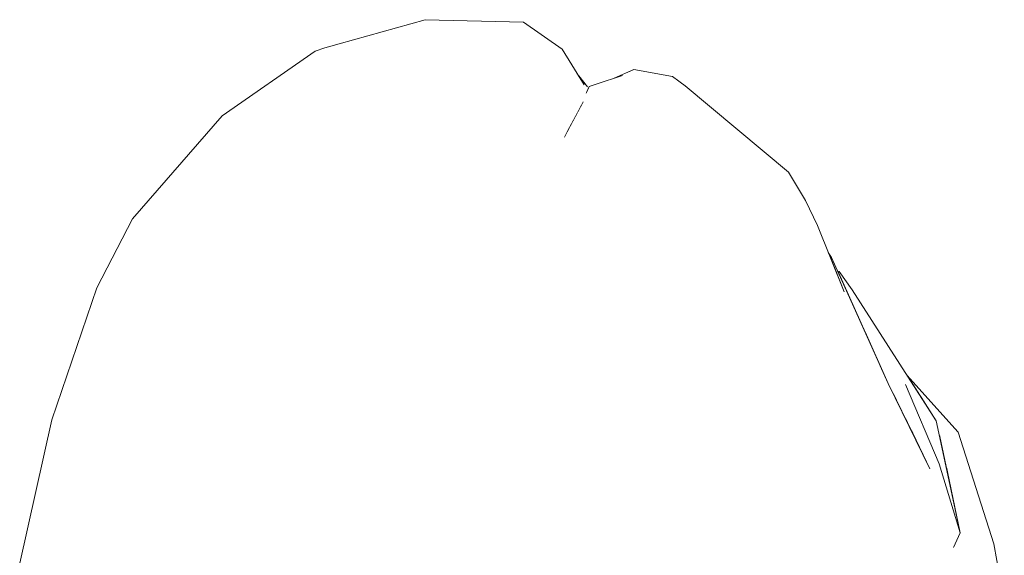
# Model space of a CAD drawing. Header units: millimetres. Extents: x 0 to 650, y -1 to 707.
# Tile 280 of 348: x 484.85 to 487.36, y 463.43 to 464.79. Entities that reach past the tile are written whole.
import ezdxf
from ezdxf.xclip import XClip

# ---------------------------------------------------------------- set-up
doc = ezdxf.new("R2010")
doc.units = ezdxf.units.MM
doc.header["$MEASUREMENT"] = 0
doc.header["$XCLIPFRAME"] = 0
doc.linetypes.add('Wipeout_Contour', pattern=[1000, 0, -1000])
doc.layers.add('Interior - Mobiliário .ARQ', color=7, linetype='Continuous')

# ---------------------------------------------------------------- blocks, each defined once
blk = doc.blocks.new('Desenho_5_5', base_point=(26.0927, 442.8059))
at = {"color": 254, "linetype": 'Wipeout_Contour', "lineweight": 0, "ltscale": 2016.734272}
blk.add_wipeout([(485.8792, 464.7384), (485.6884, 464.6914), (485.8143, 464.6102)], dxfattribs=at).dxf.layer = 'Interior - Mobiliário .ARQ'
at = {"color": 254, "linetype": 'Wipeout_Contour', "lineweight": 0, "ltscale": 2017.885875}
blk.add_wipeout([(486.0942, 464.5447), (486.2096, 464.6702), (486.1044, 464.7145)], dxfattribs=at).dxf.layer = 'Interior - Mobiliário .ARQ'
at = {"color": 254, "linetype": 'Wipeout_Contour', "lineweight": 0, "ltscale": 2017.715521}
blk.add_wipeout([(486.2941, 464.5043), (486.5157, 464.4142), (486.3989, 464.611)], dxfattribs=at).dxf.layer = 'Interior - Mobiliário .ARQ'
at = {"color": 254, "linetype": 'Wipeout_Contour', "lineweight": 0, "ltscale": 2015.826649}
blk.add_wipeout([(485.6927, 464.4116), (485.4932, 464.4994), (485.5824, 464.0761)], dxfattribs=at).dxf.layer = 'Interior - Mobiliário .ARQ'
at = {"color": 254, "linetype": 'Wipeout_Contour', "lineweight": 0, "ltscale": 2018.581853}
blk.add_wipeout([(486.9543, 464.0361), (486.8499, 464.3339), (486.8071, 464.406)], dxfattribs=at).dxf.layer = 'Interior - Mobiliário .ARQ'
at = {"color": 254, "linetype": 'Wipeout_Contour', "lineweight": 0, "ltscale": 2014.033426}
blk.add_wipeout([(485.0434, 464.1109), (485.1431, 464.2119), (485.1341, 464.2874)], dxfattribs=at).dxf.layer = 'Interior - Mobiliário .ARQ'
at = {"color": 254, "linetype": 'Wipeout_Contour', "lineweight": 0, "ltscale": 2013.459976}
blk.add_wipeout([(485.2334, 463.7462), (485.0261, 463.7833), (484.9581, 463.3176)], dxfattribs=at).dxf.layer = 'Interior - Mobiliário .ARQ'
at = {"color": 254, "linetype": 'Wipeout_Contour', "lineweight": 0, "ltscale": 2016.051103}
blk.add_wipeout([(486.7471, 463.6498), (486.2965, 463.6364), (486.7705, 463.1849)], dxfattribs=at).dxf.layer = 'Interior - Mobiliário .ARQ'
at = {"color": 254, "linetype": 'Wipeout_Contour', "lineweight": 0, "ltscale": 2018.812916}
blk.add_wipeout([(486.5109, 464.6504), (486.4801, 464.6462), (486.6956, 464.4551)], dxfattribs=at).dxf.layer = 'Interior - Mobiliário .ARQ'
at = {"color": 254, "linetype": 'Wipeout_Contour', "lineweight": 0, "ltscale": 2015.328465}
blk.add_wipeout([(485.4119, 464.5418), (485.3627, 464.5496), (485.1341, 464.2874)], dxfattribs=at).dxf.layer = 'Interior - Mobiliário .ARQ'
at = {"color": 254, "linetype": 'Wipeout_Contour', "lineweight": 0, "ltscale": 2017.858246}
blk.add_wipeout([(486.2941, 464.5043), (486.2436, 464.5105), (486.2349, 464.3286)], dxfattribs=at).dxf.layer = 'Interior - Mobiliário .ARQ'
at = {"color": 254, "linetype": 'Wipeout_Contour', "lineweight": 0, "ltscale": 2017.672606}
blk.add_wipeout([(487.1835, 463.7716), (486.936, 464.1524), (487.1051, 463.8642)], dxfattribs=at).dxf.layer = 'Interior - Mobiliário .ARQ'
at = {"color": 254, "linetype": 'Wipeout_Contour', "lineweight": 0, "ltscale": 2016.86049}
blk.add_wipeout([(486.2654, 464.0185), (486.7471, 463.6498), (486.659, 464.0623)], dxfattribs=at).dxf.layer = 'Interior - Mobiliário .ARQ'
at = {"color": 254, "linetype": 'Wipeout_Contour', "lineweight": 0, "ltscale": 2012.260059}
blk.add_wipeout([(484.9581, 463.3176), (485.1862, 463.2158), (485.2334, 463.7462)], dxfattribs=at).dxf.layer = 'Interior - Mobiliário .ARQ'
at = {"color": 254, "linetype": 'Wipeout_Contour', "lineweight": 0, "ltscale": 2015.447181}
blk.add_wipeout([(486.2965, 463.6364), (486.3006, 463.1463), (486.7705, 463.1849)], dxfattribs=at).dxf.layer = 'Interior - Mobiliário .ARQ'
at = {"color": 254, "linetype": 'Wipeout_Contour', "lineweight": 0, "ltscale": 2018.045358}
blk.add_wipeout([(486.2941, 464.5043), (486.3989, 464.611), (486.3492, 464.615)], dxfattribs=at).dxf.layer = 'Interior - Mobiliário .ARQ'
at = {"color": 254, "linetype": 'Wipeout_Contour', "lineweight": 0, "ltscale": 2014.995044}
blk.add_wipeout([(485.1341, 464.2874), (485.1431, 464.2119), (485.4119, 464.5418)], dxfattribs=at).dxf.layer = 'Interior - Mobiliário .ARQ'
at = {"color": 254, "linetype": 'Wipeout_Contour', "lineweight": 0, "ltscale": 2018.575798}
blk.add_wipeout([(486.9692, 464.1057), (486.936, 464.1524), (487.1835, 463.7716)], dxfattribs=at).dxf.layer = 'Interior - Mobiliário .ARQ'
at = {"color": 254, "linetype": 'Wipeout_Contour', "lineweight": 0, "ltscale": 2016.256272}
blk.add_wipeout([(486.7471, 463.6498), (486.2654, 464.0185), (486.2965, 463.6364)], dxfattribs=at).dxf.layer = 'Interior - Mobiliário .ARQ'
at = {"color": 254, "linetype": 'Wipeout_Contour', "lineweight": 0, "ltscale": 2017.995609}
blk.add_wipeout([(486.3163, 464.6305), (486.2988, 464.6244), (486.2836, 464.5852)], dxfattribs=at).dxf.layer = 'Interior - Mobiliário .ARQ'
at = {"color": 254, "linetype": 'Wipeout_Contour', "lineweight": 0, "ltscale": 2017.612382}
blk.add_wipeout([(486.2349, 464.3286), (486.5157, 464.4142), (486.2941, 464.5043)], dxfattribs=at).dxf.layer = 'Interior - Mobiliário .ARQ'
at = {"color": 254, "linetype": 'Wipeout_Contour', "lineweight": 0, "ltscale": 2013.401076}
blk.add_wipeout([(485.1431, 464.2119), (485.0261, 463.7833), (485.2334, 463.7462)], dxfattribs=at).dxf.layer = 'Interior - Mobiliário .ARQ'
at = {"color": 254, "linetype": 'Wipeout_Contour', "lineweight": 0, "ltscale": 2690.328865}
blk.add_wipeout([(487.1051, 463.8642), (487.1911, 463.6624), (487.2444, 463.4858), (487.1835, 463.7716)], dxfattribs=at).dxf.layer = 'Interior - Mobiliário .ARQ'
at = {"color": 254, "linetype": 'Wipeout_Contour', "lineweight": 0, "ltscale": 2013.991896}
blk.add_wipeout([(485.8527, 463.1449), (486.3006, 463.1463), (486.2965, 463.6364)], dxfattribs=at).dxf.layer = 'Interior - Mobiliário .ARQ'
at = {"color": 254, "linetype": 'Wipeout_Contour', "lineweight": 0, "ltscale": 2018.042441}
blk.add_wipeout([(486.3839, 464.6524), (486.3163, 464.6305), (486.2836, 464.5852)], dxfattribs=at).dxf.layer = 'Interior - Mobiliário .ARQ'
at = {"color": 254, "linetype": 'Wipeout_Contour', "lineweight": 0, "ltscale": 2018.750447}
blk.add_wipeout([(486.5109, 464.6504), (486.6956, 464.4551), (486.5438, 464.6266)], dxfattribs=at).dxf.layer = 'Interior - Mobiliário .ARQ'
at = {"color": 254, "linetype": 'Wipeout_Contour', "lineweight": 0, "ltscale": 2017.779419}
blk.add_wipeout([(486.2349, 464.3286), (486.2436, 464.5105), (486.2361, 464.4957)], dxfattribs=at).dxf.layer = 'Interior - Mobiliário .ARQ'
at = {"color": 254, "linetype": 'Wipeout_Contour', "lineweight": 0, "ltscale": 2014.491327}
blk.add_wipeout([(485.2334, 463.7462), (485.3302, 464.1563), (485.1431, 464.2119)], dxfattribs=at).dxf.layer = 'Interior - Mobiliário .ARQ'
at = {"color": 254, "linetype": 'Wipeout_Contour', "lineweight": 0, "ltscale": 2015.361718}
blk.add_wipeout([(486.2965, 463.6364), (485.876, 463.6229), (485.8527, 463.1449)], dxfattribs=at).dxf.layer = 'Interior - Mobiliário .ARQ'
at = {"color": 254, "linetype": 'Wipeout_Contour', "lineweight": 0, "ltscale": 2017.659037}
blk.add_wipeout([(486.2836, 464.5852), (486.3492, 464.615), (486.3839, 464.6524)], dxfattribs=at).dxf.layer = 'Interior - Mobiliário .ARQ'
at = {"color": 254, "linetype": 'Wipeout_Contour', "lineweight": 0, "ltscale": 2018.055141}
blk.add_wipeout([(486.5438, 464.6266), (486.6956, 464.4551), (486.8071, 464.406)], dxfattribs=at).dxf.layer = 'Interior - Mobiliário .ARQ'
at = {"color": 254, "linetype": 'Wipeout_Contour', "lineweight": 0, "ltscale": 2014.827119}
blk.add_wipeout([(485.3302, 464.1563), (485.5824, 464.0761), (485.4932, 464.4994)], dxfattribs=at).dxf.layer = 'Interior - Mobiliário .ARQ'
at = {"color": 254, "linetype": 'Wipeout_Contour', "lineweight": 0, "ltscale": 2017.256744}
blk.add_wipeout([(486.2361, 464.4957), (486.2285, 464.5158), (486.2349, 464.3286)], dxfattribs=at).dxf.layer = 'Interior - Mobiliário .ARQ'
at = {"color": 254, "linetype": 'Wipeout_Contour', "lineweight": 0, "ltscale": 2015.821808}
blk.add_wipeout([(485.4119, 464.5418), (485.4932, 464.4994), (485.6245, 464.7235)], dxfattribs=at).dxf.layer = 'Interior - Mobiliário .ARQ'
at = {"color": 254, "linetype": 'Wipeout_Contour', "lineweight": 0, "ltscale": 2018.029735}
blk.add_wipeout([(486.5109, 464.6504), (486.4125, 464.6682), (486.3839, 464.6524)], dxfattribs=at).dxf.layer = 'Interior - Mobiliário .ARQ'
at = {"color": 254, "linetype": 'Wipeout_Contour', "lineweight": 0, "ltscale": 2018.048456}
blk.add_wipeout([(486.2941, 464.5043), (486.3492, 464.615), (486.2836, 464.5852)], dxfattribs=at).dxf.layer = 'Interior - Mobiliário .ARQ'
at = {"color": 254, "linetype": 'Wipeout_Contour', "lineweight": 0, "ltscale": 2014.810932}
blk.add_wipeout([(485.2334, 463.7462), (485.5824, 464.0761), (485.3302, 464.1563)], dxfattribs=at).dxf.layer = 'Interior - Mobiliário .ARQ'
at = {"color": 254, "linetype": 'Wipeout_Contour', "lineweight": 0, "ltscale": 2016.376839}
blk.add_wipeout([(485.6245, 464.7235), (485.4932, 464.4994), (485.6884, 464.6914)], dxfattribs=at).dxf.layer = 'Interior - Mobiliário .ARQ'
at = {"color": 254, "linetype": 'Wipeout_Contour', "lineweight": 0, "ltscale": 2018.076677}
blk.add_wipeout([(486.3839, 464.6524), (486.4801, 464.6462), (486.5109, 464.6504)], dxfattribs=at).dxf.layer = 'Interior - Mobiliário .ARQ'
at = {"color": 254, "linetype": 'Wipeout_Contour', "lineweight": 0, "ltscale": 2016.990789}
blk.add_wipeout([(486.2836, 464.5852), (486.2436, 464.5105), (486.2941, 464.5043)], dxfattribs=at).dxf.layer = 'Interior - Mobiliário .ARQ'
at = {"color": 254, "linetype": 'Wipeout_Contour', "lineweight": 0, "ltscale": 2014.507464}
blk.add_wipeout([(485.4119, 464.5418), (485.1431, 464.2119), (485.3302, 464.1563)], dxfattribs=at).dxf.layer = 'Interior - Mobiliário .ARQ'
at = {"color": 254, "linetype": 'Wipeout_Contour', "lineweight": 0, "ltscale": 2013.797555}
blk.add_wipeout([(485.2334, 463.7462), (485.509, 463.6835), (485.5824, 464.0761)], dxfattribs=at).dxf.layer = 'Interior - Mobiliário .ARQ'
at = {"color": 254, "linetype": 'Wipeout_Contour', "lineweight": 0, "ltscale": 2016.608684}
blk.add_wipeout([(485.6884, 464.6914), (485.8792, 464.7384), (485.8866, 464.7817)], dxfattribs=at).dxf.layer = 'Interior - Mobiliário .ARQ'
at = {"color": 254, "linetype": 'Wipeout_Contour', "lineweight": 0, "ltscale": 2017.944662}
blk.add_wipeout([(486.2244, 464.7187), (486.2096, 464.6702), (486.271, 464.5895)], dxfattribs=at).dxf.layer = 'Interior - Mobiliário .ARQ'
at = {"color": 254, "linetype": 'Wipeout_Contour', "lineweight": 0, "ltscale": 2018.497444}
blk.add_wipeout([(486.6956, 464.4551), (486.4801, 464.6462), (486.3989, 464.611)], dxfattribs=at).dxf.layer = 'Interior - Mobiliário .ARQ'
at = {"color": 254, "linetype": 'Wipeout_Contour', "lineweight": 0, "ltscale": 2015.615267}
blk.add_wipeout([(485.3302, 464.1563), (485.4932, 464.4994), (485.4119, 464.5418)], dxfattribs=at).dxf.layer = 'Interior - Mobiliário .ARQ'
at = {"color": 254, "linetype": 'Wipeout_Contour', "lineweight": 0, "ltscale": 2013.240498}
blk.add_wipeout([(484.9291, 463.7744), (485.0261, 463.7833), (485.1431, 464.2119)], dxfattribs=at).dxf.layer = 'Interior - Mobiliário .ARQ'
at = {"color": 254, "linetype": 'Wipeout_Contour', "lineweight": 0, "ltscale": 2012.951522}
blk.add_wipeout([(485.1862, 463.2158), (485.4928, 463.1773), (485.2334, 463.7462)], dxfattribs=at).dxf.layer = 'Interior - Mobiliário .ARQ'
at = {"layer": 'Interior - Mobiliário .ARQ', "color": 7, "linetype": 'Continuous', "lineweight": 0}
blk.add_line((486.5438, 464.6266), (486.5109, 464.6504), dxfattribs=at)
at = {"color": 254, "linetype": 'Wipeout_Contour', "lineweight": 0, "ltscale": 2016.819599}
blk.add_wipeout([(485.8866, 464.7817), (485.6245, 464.7235), (485.6884, 464.6914)], dxfattribs=at).dxf.layer = 'Interior - Mobiliário .ARQ'
at = {"color": 254, "linetype": 'Wipeout_Contour', "lineweight": 0, "ltscale": 2017.376297}
blk.add_wipeout([(486.271, 464.5895), (486.2861, 464.6286), (486.2244, 464.7187)], dxfattribs=at).dxf.layer = 'Interior - Mobiliário .ARQ'
at = {"color": 254, "linetype": 'Wipeout_Contour', "lineweight": 0, "ltscale": 2017.856481}
blk.add_wipeout([(486.3989, 464.611), (486.5157, 464.4142), (486.6956, 464.4551)], dxfattribs=at).dxf.layer = 'Interior - Mobiliário .ARQ'
at = {"color": 254, "linetype": 'Wipeout_Contour', "lineweight": 0, "ltscale": 2013.938538}
blk.add_wipeout([(485.1431, 464.2119), (485.0434, 464.1109), (484.9291, 463.7744)], dxfattribs=at).dxf.layer = 'Interior - Mobiliário .ARQ'
at = {"color": 254, "linetype": 'Wipeout_Contour', "lineweight": 0, "ltscale": 2013.506522}
blk.add_wipeout([(485.2334, 463.7462), (485.4928, 463.1773), (485.509, 463.6835)], dxfattribs=at).dxf.layer = 'Interior - Mobiliário .ARQ'
at = {"layer": 'Interior - Mobiliário .ARQ', "color": 7, "linetype": 'Continuous', "lineweight": 0}
blk.add_line((485.0434, 464.1109), (485.1341, 464.2874), dxfattribs=at)
at = {"color": 254, "linetype": 'Wipeout_Contour', "lineweight": 0, "ltscale": 2016.878583}
blk.add_wipeout([(485.6927, 464.4116), (485.8143, 464.6102), (485.6884, 464.6914)], dxfattribs=at).dxf.layer = 'Interior - Mobiliário .ARQ'
at = {"color": 254, "linetype": 'Wipeout_Contour', "lineweight": 0, "ltscale": 2017.489718}
blk.add_wipeout([(486.3839, 464.6524), (486.3492, 464.615), (486.3989, 464.611)], dxfattribs=at).dxf.layer = 'Interior - Mobiliário .ARQ'
at = {"color": 254, "linetype": 'Wipeout_Contour', "lineweight": 0, "ltscale": 2017.652267}
blk.add_wipeout([(486.271, 464.5895), (486.2757, 464.5704), (486.2861, 464.6286)], dxfattribs=at).dxf.layer = 'Interior - Mobiliário .ARQ'
at = {"color": 254, "linetype": 'Wipeout_Contour', "lineweight": 0, "ltscale": 2017.339513}
blk.add_wipeout([(486.5157, 464.4142), (486.659, 464.0623), (486.8508, 464.0622)], dxfattribs=at).dxf.layer = 'Interior - Mobiliário .ARQ'
at = {"color": 254, "linetype": 'Wipeout_Contour', "lineweight": 0, "ltscale": 2012.016875}
blk.add_wipeout([(484.9291, 463.7744), (484.8469, 463.4086), (484.9581, 463.3176)], dxfattribs=at).dxf.layer = 'Interior - Mobiliário .ARQ'
at = {"color": 254, "linetype": 'Wipeout_Contour', "lineweight": 0, "ltscale": 2015.613659}
blk.add_wipeout([(485.6884, 464.6914), (485.4932, 464.4994), (485.6927, 464.4116)], dxfattribs=at).dxf.layer = 'Interior - Mobiliário .ARQ'
at = {"color": 254, "linetype": 'Wipeout_Contour', "lineweight": 0, "ltscale": 2018.519098}
blk.add_wipeout([(486.3989, 464.611), (486.4801, 464.6462), (486.3839, 464.6524)], dxfattribs=at).dxf.layer = 'Interior - Mobiliário .ARQ'
at = {"color": 254, "linetype": 'Wipeout_Contour', "lineweight": 0, "ltscale": 2017.650635}
blk.add_wipeout([(486.2861, 464.6286), (486.2774, 464.5736), (486.2914, 464.6072)], dxfattribs=at).dxf.layer = 'Interior - Mobiliário .ARQ'
at = {"color": 254, "linetype": 'Wipeout_Contour', "lineweight": 0, "ltscale": 2018.176311}
blk.add_wipeout([(486.8508, 464.0622), (486.6956, 464.4551), (486.5157, 464.4142)], dxfattribs=at).dxf.layer = 'Interior - Mobiliário .ARQ'
at = {"color": 254, "linetype": 'Wipeout_Contour', "lineweight": 0, "ltscale": 2013.263708}
blk.add_wipeout([(484.9581, 463.3176), (485.0261, 463.7833), (484.9291, 463.7744)], dxfattribs=at).dxf.layer = 'Interior - Mobiliário .ARQ'
at = {"layer": 'Interior - Mobiliário .ARQ', "color": 7, "linetype": 'Continuous', "lineweight": 0}
for p, q in [((486.3839, 464.6524), (486.3163, 464.6305)), ((486.4125, 464.6682), (486.3624, 464.6454)), ((486.4125, 464.6682), (486.5109, 464.6504)), ((486.2914, 464.6072), (486.2988, 464.6244)), ((486.2988, 464.6244), (486.2959, 464.6177)), ((486.2988, 464.6244), (486.3163, 464.6305)), ((484.9291, 463.7744), (485.0434, 464.1109)), ((484.8469, 463.4086), (484.9291, 463.7744))]:
    blk.add_line(p, q, dxfattribs=at)
at = {"color": 254, "linetype": 'Wipeout_Contour', "lineweight": 0, "ltscale": 2015.801946}
blk.add_wipeout([(485.6245, 464.7235), (485.3627, 464.5496), (485.4119, 464.5418)], dxfattribs=at).dxf.layer = 'Interior - Mobiliário .ARQ'
at = {"color": 254, "linetype": 'Wipeout_Contour', "lineweight": 0, "ltscale": 2689.700594}
blk.add_wipeout([(486.271, 464.5895), (486.2285, 464.5158), (486.2709, 464.5615), (486.2757, 464.5704)], dxfattribs=at).dxf.layer = 'Interior - Mobiliário .ARQ'
at = {"color": 254, "linetype": 'Wipeout_Contour', "lineweight": 0, "ltscale": 2017.707357}
blk.add_wipeout([(486.974, 463.6573), (486.8508, 464.0622), (486.659, 464.0623)], dxfattribs=at).dxf.layer = 'Interior - Mobiliário .ARQ'
at = {"color": 254, "linetype": 'Wipeout_Contour', "lineweight": 0, "ltscale": 2016.165691}
blk.add_wipeout([(485.6003, 464.715), (485.3627, 464.5496), (485.6245, 464.7235)], dxfattribs=at).dxf.layer = 'Interior - Mobiliário .ARQ'
at = {"color": 254, "linetype": 'Wipeout_Contour', "lineweight": 0, "ltscale": 2689.885799}
blk.add_wipeout([(486.2285, 464.5158), (486.2361, 464.4957), (486.2436, 464.5105), (486.2709, 464.5615)], dxfattribs=at).dxf.layer = 'Interior - Mobiliário .ARQ'
at = {"color": 254, "linetype": 'Wipeout_Contour', "lineweight": 0, "ltscale": 2016.908958}
blk.add_wipeout([(486.659, 464.0623), (486.7471, 463.6498), (486.974, 463.6573)], dxfattribs=at).dxf.layer = 'Interior - Mobiliário .ARQ'
at = {"layer": 'Interior - Mobiliário .ARQ', "color": 7, "linetype": 'Continuous', "lineweight": 0}
for p in [(485.6003, 464.715), (485.1341, 464.2874)]:
    blk.add_line(p, (485.3627, 464.5496), dxfattribs=at)
at = {"color": 254, "linetype": 'Wipeout_Contour', "lineweight": 0, "ltscale": 2016.899873}
blk.add_wipeout([(486.2096, 464.6702), (486.0942, 464.5447), (486.2285, 464.5158)], dxfattribs=at).dxf.layer = 'Interior - Mobiliário .ARQ'
at = {"color": 254, "linetype": 'Wipeout_Contour', "lineweight": 0, "ltscale": 2017.611661}
blk.add_wipeout([(486.6956, 464.4551), (486.8508, 464.0622), (486.9543, 464.0361)], dxfattribs=at).dxf.layer = 'Interior - Mobiliário .ARQ'
at = {"color": 254, "linetype": 'Wipeout_Contour', "lineweight": 0, "ltscale": 2016.811358}
blk.add_wipeout([(486.5157, 464.4142), (486.2654, 464.0185), (486.659, 464.0623)], dxfattribs=at).dxf.layer = 'Interior - Mobiliário .ARQ'
at = {"color": 254, "linetype": 'Wipeout_Contour', "lineweight": 0, "ltscale": 2016.326032}
blk.add_wipeout([(487.0364, 463.2263), (486.7471, 463.6498), (486.7705, 463.1849)], dxfattribs=at).dxf.layer = 'Interior - Mobiliário .ARQ'
at = {"color": 254, "linetype": 'Wipeout_Contour', "lineweight": 0, "ltscale": 2017.656628}
blk.add_wipeout([(486.2285, 464.5158), (486.271, 464.5895), (486.2096, 464.6702)], dxfattribs=at).dxf.layer = 'Interior - Mobiliário .ARQ'
at = {"color": 254, "linetype": 'Wipeout_Contour', "lineweight": 0, "ltscale": 2018.505939}
blk.add_wipeout([(486.9543, 464.0361), (486.8071, 464.406), (486.6956, 464.4551)], dxfattribs=at).dxf.layer = 'Interior - Mobiliário .ARQ'
at = {"color": 254, "linetype": 'Wipeout_Contour', "lineweight": 0, "ltscale": 2017.53454}
blk.add_wipeout([(486.5157, 464.4142), (486.2349, 464.3286), (486.2654, 464.0185)], dxfattribs=at).dxf.layer = 'Interior - Mobiliário .ARQ'
at = {"color": 254, "linetype": 'Wipeout_Contour', "lineweight": 0, "ltscale": 2016.905513}
blk.add_wipeout([(487.0364, 463.2263), (486.974, 463.6573), (486.7471, 463.6498)], dxfattribs=at).dxf.layer = 'Interior - Mobiliário .ARQ'
at = {"layer": 'Interior - Mobiliário .ARQ', "color": 7, "linetype": 'Continuous', "lineweight": 0}
for p, q in [((486.2721, 464.6513), (486.2944, 464.6237)), ((486.8071, 464.406), (486.5438, 464.6266))]:
    blk.add_line(p, q, dxfattribs=at)
at = {"color": 254, "linetype": 'Wipeout_Contour', "lineweight": 0, "ltscale": 2017.65109}
blk.add_wipeout([(486.1044, 464.7145), (486.2096, 464.6702), (486.2244, 464.7187)], dxfattribs=at).dxf.layer = 'Interior - Mobiliário .ARQ'
at = {"color": 254, "linetype": 'Wipeout_Contour', "lineweight": 0, "ltscale": 2018.511151}
blk.add_wipeout([(486.9486, 464.1009), (486.8805, 464.2697), (486.8499, 464.3339)], dxfattribs=at).dxf.layer = 'Interior - Mobiliário .ARQ'
at = {"color": 254, "linetype": 'Wipeout_Contour', "lineweight": 0, "ltscale": 2017.47507}
blk.add_wipeout([(486.974, 463.6573), (487.11, 463.6538), (486.9543, 464.0361)], dxfattribs=at).dxf.layer = 'Interior - Mobiliário .ARQ'
at = {"color": 254, "linetype": 'Wipeout_Contour', "lineweight": 0, "ltscale": 2014.98356}
blk.add_wipeout([(485.876, 463.6229), (486.2965, 463.6364), (486.2654, 464.0185)], dxfattribs=at).dxf.layer = 'Interior - Mobiliário .ARQ'
at = {"color": 254, "linetype": 'Wipeout_Contour', "lineweight": 0, "ltscale": 2017.569626}
blk.add_wipeout([(486.2244, 464.7187), (486.1284, 464.7796), (486.1044, 464.7145)], dxfattribs=at).dxf.layer = 'Interior - Mobiliário .ARQ'
at = {"color": 254, "linetype": 'Wipeout_Contour', "lineweight": 0, "ltscale": 2018.613813}
blk.add_wipeout([(486.9082, 464.2012), (486.9486, 464.1009), (486.9163, 464.1884)], dxfattribs=at).dxf.layer = 'Interior - Mobiliário .ARQ'
at = {"color": 254, "linetype": 'Wipeout_Contour', "lineweight": 0, "ltscale": 2017.691348}
blk.add_wipeout([(486.9543, 464.0361), (486.8508, 464.0622), (486.974, 463.6573)], dxfattribs=at).dxf.layer = 'Interior - Mobiliário .ARQ'
at = {"color": 254, "linetype": 'Wipeout_Contour', "lineweight": 0, "ltscale": 2016.201919}
blk.add_wipeout([(486.2654, 464.0185), (485.9311, 464.0122), (485.876, 463.6229)], dxfattribs=at).dxf.layer = 'Interior - Mobiliário .ARQ'
at = {"color": 254, "linetype": 'Wipeout_Contour', "lineweight": 0, "ltscale": 2017.22844}
blk.add_wipeout([(487.11, 463.6538), (487.1676, 463.6496), (487.0091, 463.9564)], dxfattribs=at).dxf.layer = 'Interior - Mobiliário .ARQ'
at = {"layer": 'Interior - Mobiliário .ARQ', "color": 7, "linetype": 'Continuous', "lineweight": 0}
blk.add_line((486.2297, 464.7199), (486.2861, 464.6286), dxfattribs=at)
at = {"color": 254, "linetype": 'Wipeout_Contour', "lineweight": 0, "ltscale": 2015.728022}
blk.add_wipeout([(486.2349, 464.3286), (485.9311, 464.0122), (486.2654, 464.0185)], dxfattribs=at).dxf.layer = 'Interior - Mobiliário .ARQ'
at = {"color": 254, "linetype": 'Wipeout_Contour', "lineweight": 0, "ltscale": 2018.08334}
blk.add_wipeout([(487.0091, 463.9564), (486.9543, 464.0361), (487.11, 463.6538)], dxfattribs=at).dxf.layer = 'Interior - Mobiliário .ARQ'
at = {"color": 254, "linetype": 'Wipeout_Contour', "lineweight": 0, "ltscale": 2013.197011}
blk.add_wipeout([(485.876, 463.6229), (485.4928, 463.1773), (485.8527, 463.1449)], dxfattribs=at).dxf.layer = 'Interior - Mobiliário .ARQ'
at = {"color": 254, "linetype": 'Wipeout_Contour', "lineweight": 0, "ltscale": 2016.892469}
blk.add_wipeout([(486.0109, 464.3354), (485.9311, 464.0122), (486.2349, 464.3286)], dxfattribs=at).dxf.layer = 'Interior - Mobiliário .ARQ'
at = {"color": 254, "linetype": 'Wipeout_Contour', "lineweight": 0, "ltscale": 2018.043176}
blk.add_wipeout([(487.061, 463.8671), (487.0091, 463.9564), (487.1676, 463.6496)], dxfattribs=at).dxf.layer = 'Interior - Mobiliário .ARQ'
at = {"color": 254, "linetype": 'Wipeout_Contour', "lineweight": 0, "ltscale": 2014.529834}
blk.add_wipeout([(485.4928, 463.1773), (485.876, 463.6229), (485.509, 463.6835)], dxfattribs=at).dxf.layer = 'Interior - Mobiliário .ARQ'
at = {"color": 254, "linetype": 'Wipeout_Contour', "lineweight": 0, "ltscale": 2016.291724}
blk.add_wipeout([(486.0109, 464.3354), (486.2349, 464.3286), (486.2285, 464.5158)], dxfattribs=at).dxf.layer = 'Interior - Mobiliário .ARQ'
at = {"color": 254, "linetype": 'Wipeout_Contour', "lineweight": 0, "ltscale": 2689.819547}
blk.add_wipeout([(487.0005, 464.0015), (487.061, 463.8671), (487.0737, 463.8413), (487.1051, 463.8642)], dxfattribs=at).dxf.layer = 'Interior - Mobiliário .ARQ'
at = {"color": 254, "linetype": 'Wipeout_Contour', "lineweight": 0, "ltscale": 2017.029087}
blk.add_wipeout([(487.1676, 463.6496), (487.2279, 463.4489), (487.2444, 463.4858)], dxfattribs=at).dxf.layer = 'Interior - Mobiliário .ARQ'
at = {"layer": 'Interior - Mobiliário .ARQ', "color": 7, "linetype": 'Continuous', "lineweight": 0}
blk.add_line((486.2836, 464.5852), (486.2436, 464.5105), dxfattribs=at)
at = {"color": 254, "linetype": 'Wipeout_Contour', "lineweight": 0, "ltscale": 2017.335348}
blk.add_wipeout([(486.2285, 464.5158), (486.0942, 464.5447), (486.0109, 464.3354)], dxfattribs=at).dxf.layer = 'Interior - Mobiliário .ARQ'
at = {"color": 254, "linetype": 'Wipeout_Contour', "lineweight": 0, "ltscale": 2691.4728}
blk.add_wipeout([(486.9333, 464.1506), (487.0005, 464.0015), (487.1051, 463.8642), (486.936, 464.1524)], dxfattribs=at).dxf.layer = 'Interior - Mobiliário .ARQ'
at = {"color": 254, "linetype": 'Wipeout_Contour', "lineweight": 0, "ltscale": 2018.00878}
blk.add_wipeout([(487.2444, 463.4858), (487.1911, 463.6624), (487.1676, 463.6496)], dxfattribs=at).dxf.layer = 'Interior - Mobiliário .ARQ'
at = {"layer": 'Interior - Mobiliário .ARQ', "color": 7, "linetype": 'Continuous', "lineweight": 0}
blk.add_line((486.2361, 464.4957), (486.2436, 464.5105), dxfattribs=at)
at = {"color": 254, "linetype": 'Wipeout_Contour', "lineweight": 0, "ltscale": 2016.088363}
blk.add_wipeout([(486.0109, 464.3354), (485.6927, 464.4116), (485.9311, 464.0122)], dxfattribs=at).dxf.layer = 'Interior - Mobiliário .ARQ'
at = {"color": 254, "linetype": 'Wipeout_Contour', "lineweight": 0, "ltscale": 2017.743052}
blk.add_wipeout([(486.8499, 464.3339), (486.9543, 464.0361), (487.0091, 463.9564)], dxfattribs=at).dxf.layer = 'Interior - Mobiliário .ARQ'
at = {"color": 254, "linetype": 'Wipeout_Contour', "lineweight": 0, "ltscale": 2017.27288}
blk.add_wipeout([(487.1169, 463.753), (487.1676, 463.6496), (487.1911, 463.6624)], dxfattribs=at).dxf.layer = 'Interior - Mobiliário .ARQ'
at = {"color": 254, "linetype": 'Wipeout_Contour', "lineweight": 0, "ltscale": 2689.863576}
blk.add_wipeout([(487.208, 463.6566), (487.2444, 463.4858), (487.2279, 463.4489), (487.3302, 463.4582)], dxfattribs=at).dxf.layer = 'Interior - Mobiliário .ARQ'
at = {"layer": 'Interior - Mobiliário .ARQ', "color": 7, "linetype": 'Continuous', "lineweight": 0}
for p, q in [((486.8499, 464.3339), (486.8071, 464.406)), ((486.8805, 464.2697), (486.8499, 464.3339))]:
    blk.add_line(p, q, dxfattribs=at)
at = {"color": 254, "linetype": 'Wipeout_Contour', "lineweight": 0, "ltscale": 2015.463826}
blk.add_wipeout([(485.6927, 464.4116), (485.5824, 464.0761), (485.9311, 464.0122)], dxfattribs=at).dxf.layer = 'Interior - Mobiliário .ARQ'
at = {"color": 254, "linetype": 'Wipeout_Contour', "lineweight": 0, "ltscale": 2017.818009}
blk.add_wipeout([(486.9486, 464.1009), (487.0091, 463.9564), (487.061, 463.8671)], dxfattribs=at).dxf.layer = 'Interior - Mobiliário .ARQ'
at = {"color": 254, "linetype": 'Wipeout_Contour', "lineweight": 0, "ltscale": 2690.152259}
blk.add_wipeout([(487.2392, 463.7428), (487.1379, 463.8428), (487.1835, 463.7716), (487.1914, 463.7347)], dxfattribs=at).dxf.layer = 'Interior - Mobiliário .ARQ'
at = {"color": 254, "linetype": 'Wipeout_Contour', "lineweight": 0, "ltscale": 2016.800301}
blk.add_wipeout([(486.0109, 464.3354), (486.0942, 464.5447), (485.8143, 464.6102)], dxfattribs=at).dxf.layer = 'Interior - Mobiliário .ARQ'
at = {"color": 254, "linetype": 'Wipeout_Contour', "lineweight": 0, "ltscale": 2018.377305}
blk.add_wipeout([(487.061, 463.8671), (486.9163, 464.1884), (486.9486, 464.1009)], dxfattribs=at).dxf.layer = 'Interior - Mobiliário .ARQ'
at = {"color": 254, "linetype": 'Wipeout_Contour', "lineweight": 0, "ltscale": 2014.324829}
blk.add_wipeout([(485.9311, 464.0122), (485.509, 463.6835), (485.876, 463.6229)], dxfattribs=at).dxf.layer = 'Interior - Mobiliário .ARQ'
at = {"color": 254, "linetype": 'Wipeout_Contour', "lineweight": 0, "ltscale": 2018.281789}
blk.add_wipeout([(487.2392, 463.7428), (487.1085, 463.8886), (487.1379, 463.8428)], dxfattribs=at).dxf.layer = 'Interior - Mobiliário .ARQ'
at = {"layer": 'Interior - Mobiliário .ARQ', "color": 7, "linetype": 'Continuous', "lineweight": 0}
for p, q in [((486.8805, 464.2697), (486.9486, 464.1009)), ((486.9082, 464.2012), (486.9163, 464.1884)), ((486.9163, 464.1884), (487.061, 463.8671)), ((486.9319, 464.1538), (486.936, 464.1524)), ((486.936, 464.1524), (486.9692, 464.1057))]:
    blk.add_line(p, q, dxfattribs=at)
at = {"color": 254, "linetype": 'Wipeout_Contour', "lineweight": 0, "ltscale": 2016.314913}
blk.add_wipeout([(485.8143, 464.6102), (485.6927, 464.4116), (486.0109, 464.3354)], dxfattribs=at).dxf.layer = 'Interior - Mobiliário .ARQ'
at = {"color": 254, "linetype": 'Wipeout_Contour', "lineweight": 0, "ltscale": 2015.399436}
blk.add_wipeout([(485.5824, 464.0761), (485.509, 463.6835), (485.9311, 464.0122)], dxfattribs=at).dxf.layer = 'Interior - Mobiliário .ARQ'
at = {"color": 254, "linetype": 'Wipeout_Contour', "lineweight": 0, "ltscale": 2691.200809}
blk.add_wipeout([(487.1914, 463.7347), (487.208, 463.6566), (487.3302, 463.4582), (487.2392, 463.7428)], dxfattribs=at).dxf.layer = 'Interior - Mobiliário .ARQ'
at = {"color": 254, "linetype": 'Wipeout_Contour', "lineweight": 0, "ltscale": 2017.162687}
blk.add_wipeout([(486.0942, 464.5447), (486.1044, 464.7145), (485.8792, 464.7384)], dxfattribs=at).dxf.layer = 'Interior - Mobiliário .ARQ'
at = {"color": 254, "linetype": 'Wipeout_Contour', "lineweight": 0, "ltscale": 2017.219785}
blk.add_wipeout([(487.2279, 463.4489), (487.246, 463.2984), (487.3571, 463.3143)], dxfattribs=at).dxf.layer = 'Interior - Mobiliário .ARQ'
at = {"color": 254, "linetype": 'Wipeout_Contour', "lineweight": 0, "ltscale": 2017.031145}
blk.add_wipeout([(485.8792, 464.7384), (485.8143, 464.6102), (486.0942, 464.5447)], dxfattribs=at).dxf.layer = 'Interior - Mobiliário .ARQ'
at = {"color": 254, "linetype": 'Wipeout_Contour', "lineweight": 0, "ltscale": 2017.490296}
blk.add_wipeout([(487.3571, 463.3143), (487.3302, 463.4582), (487.2279, 463.4489)], dxfattribs=at).dxf.layer = 'Interior - Mobiliário .ARQ'
at = {"layer": 'Interior - Mobiliário .ARQ', "color": 7, "linetype": 'Continuous', "lineweight": 0}
blk.add_line((487.3571, 463.3143), (487.3302, 463.4582), dxfattribs=at)
at = {"color": 254, "linetype": 'Wipeout_Contour', "lineweight": 0, "ltscale": 2016.817067}
blk.add_wipeout([(485.6245, 464.7235), (485.8866, 464.7817), (485.8809, 464.7949)], dxfattribs=at).dxf.layer = 'Interior - Mobiliário .ARQ'
at = {"color": 254, "linetype": 'Wipeout_Contour', "lineweight": 0, "ltscale": 2017.168112}
blk.add_wipeout([(487.11, 463.6538), (487.1529, 463.4046), (487.2279, 463.4489)], dxfattribs=at).dxf.layer = 'Interior - Mobiliário .ARQ'
at = {"layer": 'Interior - Mobiliário .ARQ', "color": 7, "linetype": 'Continuous', "lineweight": 0}
blk.add_line((485.6003, 464.715), (485.6245, 464.7235), dxfattribs=at)
at = {"color": 254, "linetype": 'Wipeout_Contour', "lineweight": 0, "ltscale": 2017.960169}
blk.add_wipeout([(486.1284, 464.7796), (485.8866, 464.7817), (485.8792, 464.7384)], dxfattribs=at).dxf.layer = 'Interior - Mobiliário .ARQ'
at = {"color": 254, "linetype": 'Wipeout_Contour', "lineweight": 0, "ltscale": 2017.809694}
blk.add_wipeout([(487.2279, 463.4489), (487.1676, 463.6496), (487.11, 463.6538)], dxfattribs=at).dxf.layer = 'Interior - Mobiliário .ARQ'
at = {"color": 254, "linetype": 'Wipeout_Contour', "lineweight": 0, "ltscale": 2017.034875}
blk.add_wipeout([(485.8792, 464.7384), (486.1044, 464.7145), (486.1284, 464.7796)], dxfattribs=at).dxf.layer = 'Interior - Mobiliário .ARQ'
at = {"color": 254, "linetype": 'Wipeout_Contour', "lineweight": 0, "ltscale": 2017.413486}
blk.add_wipeout([(487.11, 463.6538), (486.974, 463.6573), (487.0364, 463.2263)], dxfattribs=at).dxf.layer = 'Interior - Mobiliário .ARQ'
at = {"color": 254, "linetype": 'Wipeout_Contour', "lineweight": 0, "ltscale": 2017.708533}
blk.add_wipeout([(486.1314, 464.7885), (485.8809, 464.7949), (485.8866, 464.7817)], dxfattribs=at).dxf.layer = 'Interior - Mobiliário .ARQ'
at = {"color": 254, "linetype": 'Wipeout_Contour', "lineweight": 0, "ltscale": 2016.84726}
blk.add_wipeout([(487.0364, 463.2263), (487.1529, 463.4046), (487.11, 463.6538)], dxfattribs=at).dxf.layer = 'Interior - Mobiliário .ARQ'
at = {"layer": 'Interior - Mobiliário .ARQ', "color": 7, "linetype": 'Continuous', "lineweight": 0}
for p, q in [((485.8809, 464.7949), (485.6245, 464.7235)), ((485.8809, 464.7949), (486.1314, 464.7885)), ((486.1314, 464.7885), (486.2297, 464.7199))]:
    blk.add_line(p, q, dxfattribs=at)
at = {"color": 254, "linetype": 'Wipeout_Contour', "lineweight": 0, "ltscale": 2691.067717}
blk.add_wipeout([(487.0737, 463.8413), (487.1021, 463.7834), (487.1911, 463.6624), (487.1051, 463.8642)], dxfattribs=at).dxf.layer = 'Interior - Mobiliário .ARQ'
at = {"color": 254, "linetype": 'Wipeout_Contour', "lineweight": 0, "ltscale": 2017.066309}
blk.add_wipeout([(487.246, 463.2984), (487.2279, 463.4489), (487.1529, 463.4046)], dxfattribs=at).dxf.layer = 'Interior - Mobiliário .ARQ'
at = {"layer": 'Interior - Mobiliário .ARQ', "color": 7, "linetype": 'Continuous', "lineweight": 0}
for p, q in [((487.3302, 463.4582), (487.2392, 463.7428)), ((487.2279, 463.4489), (487.2444, 463.4858))]:
    blk.add_line(p, q, dxfattribs=at)
at = {"color": 254, "linetype": 'Wipeout_Contour', "lineweight": 0, "ltscale": 2018.123314}
blk.add_wipeout([(487.1021, 463.7834), (487.1169, 463.753), (487.1911, 463.6624)], dxfattribs=at).dxf.layer = 'Interior - Mobiliário .ARQ'
at = {"layer": 'Interior - Mobiliário .ARQ', "color": 7, "linetype": 'Continuous', "lineweight": 0}
for p, q in [((486.9692, 464.1057), (487.1835, 463.7716)), ((487.2392, 463.7428), (487.1085, 463.8886)), ((487.1676, 463.6496), (487.061, 463.8671)), ((487.1911, 463.6624), (487.1051, 463.8642)), ((487.1835, 463.7716), (487.2444, 463.4858)), ((487.1911, 463.6624), (487.2444, 463.4858))]:
    blk.add_line(p, q, dxfattribs=at)

msp = doc.modelspace()

# ---------------------------------------------------------------- block references
at = {"color": 7, "linetype": 'Continuous', "lineweight": 0}
ref = msp.add_blockref('Desenho_5_5', (26.0927, 442.8059), dxfattribs=at)
XClip(ref).set_block_clipping_path([(360.0636904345, 428.2751855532), (639.463055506, 506.7925253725)])

doc.saveas('drawing.dxf')
